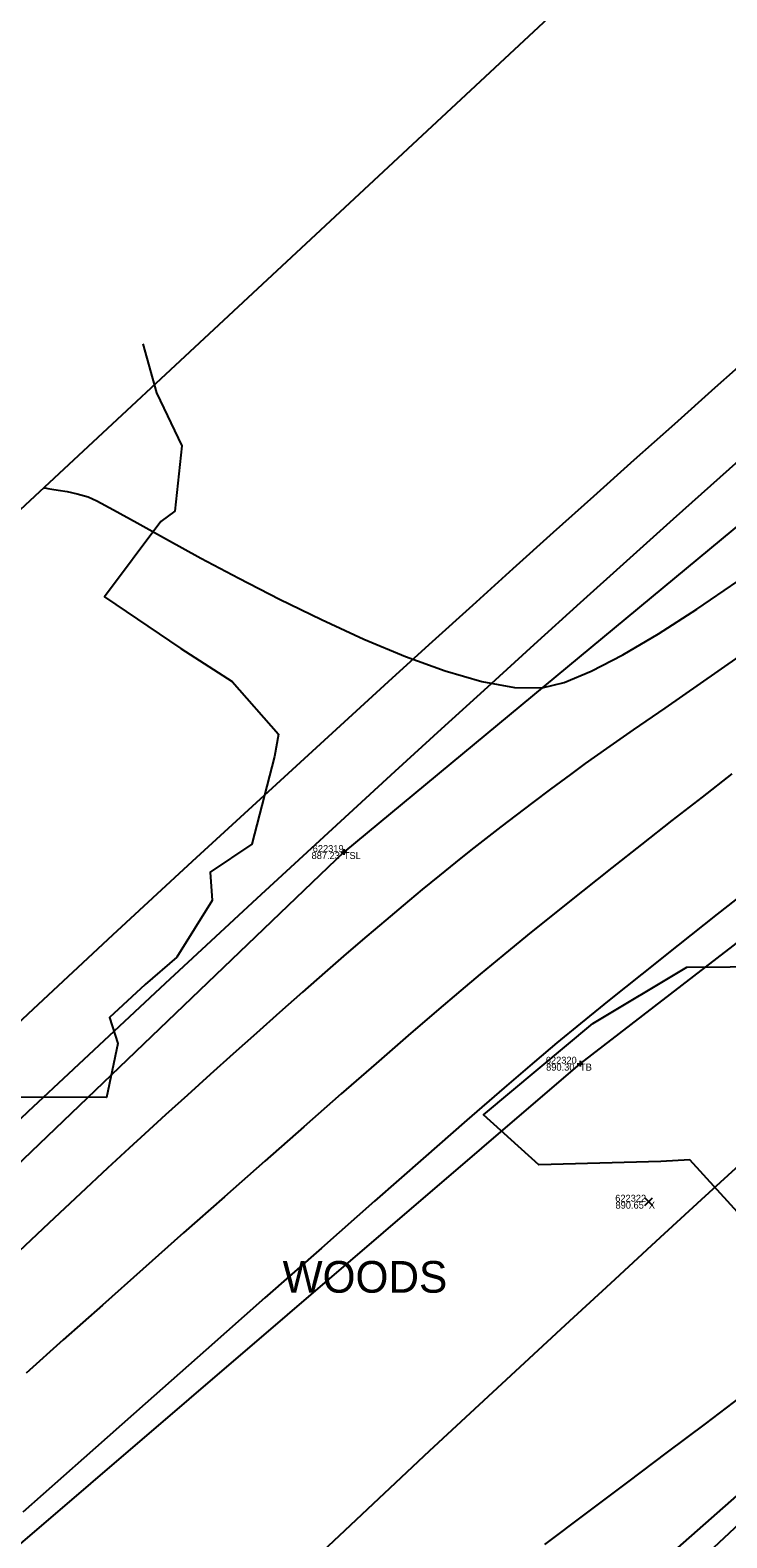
# Model space of a CAD drawing. Extents: x 1957117 to 1971063, y 701601 to 715861.
# Drawn here: x 1964816.1 to 1964851.3, y 708610.7 to 708686.8 of the extents above; entities that cross this region are included whole.
import ezdxf

# ---------------------------------------------------------------- set-up
doc = ezdxf.new("R2010")
doc.units = 0
for name, color, linetype in [('AP_X_Lights', 7, 'Continuous'), ('DT_X_Break_Line', 7, 'Continuous'), ('DT_X_Contour_Major', 7, 'Continuous'), ('DT_X_Contour_Minor', 7, 'Continuous'), ('DT_X_TIN_Hull', 7, 'Continuous'), ('GE_X_CL_20', 7, 'Continuous'), ('PV_P_Drive', 7, 'Continuous'), ('PV_P_Shoulder', 7, 'Continuous'), ('RS_Raster1', 7, 'Continuous'), ('RW_X_Esmt_RR', 7, 'Continuous'), ('RW_X_Fee_RW', 7, 'Continuous'), ('SC_Scratch1', 7, 'Continuous'), ('SC_Shading5', 7, 'Continuous'), ('VG_X_Text', 7, 'Continuous'), ('VG_X_Tree_Line_Rt', 7, 'Continuous')]:
    doc.layers.add(name, color=color, linetype=linetype)

msp = doc.modelspace()

# ---------------------------------------------------------------- linework, layer by layer
at = {"layer": 'AP_X_Lights'}
for p, q in [((1964847.206, 708627.451), (1964847.594, 708627.841)), ((1964847.206, 708627.841), (1964847.594, 708627.451))]:
    msp.add_line(p, q, dxfattribs=at)
at = {"layer": 'DT_X_Break_Line'}
for points in [[(1965027.084, 708795.395), (1964985.769, 708768.725), (1964951.036, 708742.62), (1964905.566, 708706.423), (1964871.901, 708678.374), (1964831.983, 708645.313), (1964782.922, 708598.307), (1964751.996, 708567.82), (1964719.389, 708526.502), (1964685.037, 708487.314), (1964653.423, 708447.943), (1964627.715, 708415.247), (1964594.051, 708377.643), (1964565.802, 708337.308), (1964534.904, 708296.781), (1964506.85, 708256.405), (1964478.704, 708214.875), (1964453.755, 708170.775)], [(1964459.419, 708166.066), (1964484.47, 708210.071), (1964517.163, 708248.532), (1964551.272, 708286.883), (1964576.637, 708328.512), (1964605.613, 708370.101), (1964635.976, 708409.606), (1964662.807, 708439.954), (1964694.29, 708479.765), (1964724.075, 708520.081), (1964753.89, 708554.285), (1964794.454, 708592.201), (1964843.924, 708634.62), (1964878.394, 708661.199), (1964893.281, 708673.503), (1964913.837, 708697.422), (1964957.262, 708730.313), (1964994.166, 708761.913), (1965030.611, 708787.347)], [(1965041.837, 708774.578), (1965010.271, 708750.665), (1964969.626, 708721.958), (1964924.341, 708685.464), (1964900.18, 708665.667), (1964887.175, 708651.723), (1964860.054, 708620.024), (1964813.093, 708578.67), (1964771.951, 708542.904), (1964742.265, 708507.977), (1964705.969, 708472.325), (1964672.96, 708431.648), (1964649.579, 708399.778), (1964617.533, 708362.045), (1964589.28, 708321.646), (1964558.497, 708282.029), (1964530.137, 708238.87), (1964501.633, 708199.836), (1964472.058, 708159.676)]]:
    msp.add_lwpolyline(points, dxfattribs=at)
at = {"layer": 'DT_X_Contour_Major'}
for points in [[(1964852.942, 708643.811), (1964850.86, 708642.173), (1964848.883, 708640.611), (1964847.047, 708639.152), (1964845.388, 708637.824), (1964843.944, 708636.655), (1964842.749, 708635.673), (1964841.623, 708634.721), (1964840.093, 708633.403), (1964838.204, 708631.761), (1964836.002, 708629.836), (1964833.535, 708627.67), (1964830.849, 708625.305), (1964827.99, 708622.783), (1964825.006, 708620.145), (1964821.942, 708617.432), (1964818.846, 708614.688), (1964815.763, 708611.953)], [(1964852.942, 708643.811), (1964850.86, 708642.173), (1964848.883, 708640.611), (1964847.047, 708639.152), (1964845.388, 708637.824), (1964843.944, 708636.655), (1964842.749, 708635.673), (1964841.623, 708634.721), (1964840.093, 708633.403), (1964838.204, 708631.761), (1964836.002, 708629.836), (1964833.535, 708627.67), (1964830.849, 708625.305), (1964827.99, 708622.783), (1964825.006, 708620.145), (1964821.942, 708617.432), (1964818.846, 708614.688), (1964815.763, 708611.953)], [(1964842.14, 708610.317), (1964844.253, 708611.907), (1964846.331, 708613.47), (1964848.344, 708614.983), (1964850.257, 708616.424), (1964852.039, 708617.769)], [(1964842.14, 708610.317), (1964844.253, 708611.907), (1964846.331, 708613.47), (1964848.344, 708614.983), (1964850.257, 708616.424), (1964852.039, 708617.769)]]:
    msp.add_lwpolyline(points, dxfattribs=at)
at = {"layer": 'DT_X_Contour_Minor'}
for points in [[(1964816.825, 708663.723), (1964816.886, 708663.711), (1964817.016, 708663.688), (1964817.231, 708663.655), (1964817.552, 708663.606), (1964818.005, 708663.53), (1964818.512, 708663.423), (1964819.069, 708663.271), (1964819.5, 708663.067), (1964820.34, 708662.61), (1964821.535, 708661.945), (1964823.028, 708661.117), (1964824.762, 708660.17), (1964826.683, 708659.148), (1964828.733, 708658.096), (1964830.856, 708657.058), (1964832.998, 708656.078), (1964835.101, 708655.202), (1964837.109, 708654.473), (1964838.967, 708653.936), (1964840.618, 708653.635), (1964842.007, 708653.615), (1964843.115, 708653.881), (1964844.487, 708654.447), (1964846.088, 708655.277), (1964847.881, 708656.335), (1964849.831, 708657.587), (1964851.901, 708658.998)], [(1964816.825, 708663.723), (1964816.886, 708663.711), (1964817.016, 708663.688), (1964817.231, 708663.655), (1964817.552, 708663.606), (1964818.005, 708663.53), (1964818.512, 708663.423), (1964819.069, 708663.271), (1964819.5, 708663.067), (1964820.34, 708662.61), (1964821.535, 708661.945), (1964823.028, 708661.117), (1964824.762, 708660.17), (1964826.683, 708659.148), (1964828.733, 708658.096), (1964830.856, 708657.058), (1964832.998, 708656.078), (1964835.101, 708655.202), (1964837.109, 708654.473), (1964838.967, 708653.936), (1964840.618, 708653.635), (1964842.007, 708653.615), (1964843.115, 708653.881), (1964844.487, 708654.447), (1964846.088, 708655.277), (1964847.881, 708656.335), (1964849.831, 708657.587), (1964851.901, 708658.998)], [(1964851.954, 708655.195), (1964849.995, 708653.838), (1964848.201, 708652.593), (1964846.61, 708651.486), (1964845.26, 708650.54), (1964844.189, 708649.781), (1964843.434, 708649.233), (1964842.438, 708648.489), (1964841.534, 708647.812), (1964840.7, 708647.183), (1964839.915, 708646.583), (1964839.157, 708645.996), (1964838.403, 708645.403), (1964837.631, 708644.787), (1964836.82, 708644.13), (1964835.947, 708643.414), (1964834.99, 708642.621), (1964834.106, 708641.879), (1964833.142, 708641.057), (1964832.11, 708640.167), (1964831.023, 708639.22), (1964829.894, 708638.23), (1964828.737, 708637.208), (1964827.564, 708636.165), (1964826.388, 708635.115), (1964825.223, 708634.068), (1964824.081, 708633.037), (1964822.975, 708632.034), (1964821.919, 708631.07), (1964821.137, 708630.349), (1964820.047, 708629.336), (1964818.68, 708628.06), (1964817.072, 708626.554), (1964815.256, 708624.85)], [(1964851.954, 708655.195), (1964849.995, 708653.838), (1964848.201, 708652.593), (1964846.61, 708651.486), (1964845.26, 708650.54), (1964844.189, 708649.781), (1964843.434, 708649.233), (1964842.438, 708648.489), (1964841.534, 708647.812), (1964840.7, 708647.183), (1964839.915, 708646.583), (1964839.157, 708645.996), (1964838.403, 708645.403), (1964837.631, 708644.787), (1964836.82, 708644.13), (1964835.947, 708643.414), (1964834.99, 708642.621), (1964834.106, 708641.879), (1964833.142, 708641.057), (1964832.11, 708640.167), (1964831.023, 708639.22), (1964829.894, 708638.23), (1964828.737, 708637.208), (1964827.564, 708636.165), (1964826.388, 708635.115), (1964825.223, 708634.068), (1964824.081, 708633.037), (1964822.975, 708632.034), (1964821.919, 708631.07), (1964821.137, 708630.349), (1964820.047, 708629.336), (1964818.68, 708628.06), (1964817.072, 708626.554), (1964815.256, 708624.85)], [(1964851.598, 708649.26), (1964850.09, 708648.092), (1964848.562, 708646.902), (1964847.033, 708645.704), (1964845.522, 708644.513), (1964844.046, 708643.343), (1964842.625, 708642.207), (1964841.276, 708641.12), (1964840.018, 708640.095), (1964838.869, 708639.147), (1964837.891, 708638.323), (1964836.671, 708637.279), (1964835.239, 708636.04), (1964833.624, 708634.636), (1964831.858, 708633.092), (1964829.971, 708631.435), (1964827.994, 708629.694), (1964825.956, 708627.895), (1964823.887, 708626.065), (1964821.82, 708624.231), (1964819.782, 708622.421), (1964817.806, 708620.662), (1964815.922, 708618.98)], [(1964851.598, 708649.26), (1964850.09, 708648.092), (1964848.562, 708646.902), (1964847.033, 708645.704), (1964845.522, 708644.513), (1964844.046, 708643.343), (1964842.625, 708642.207), (1964841.276, 708641.12), (1964840.018, 708640.095), (1964838.869, 708639.147), (1964837.891, 708638.323), (1964836.671, 708637.279), (1964835.239, 708636.04), (1964833.624, 708634.636), (1964831.858, 708633.092), (1964829.971, 708631.435), (1964827.994, 708629.694), (1964825.956, 708627.895), (1964823.887, 708626.065), (1964821.82, 708624.231), (1964819.782, 708622.421), (1964817.806, 708620.662), (1964815.922, 708618.98)]]:
    msp.add_lwpolyline(points, dxfattribs=at)
at = {"layer": 'DT_X_TIN_Hull'}
msp.add_lwpolyline([(1965229.433, 708962.489), (1965134.592, 708906.013), (1965052.016, 708851.054), (1965014.475, 708817.576), (1964976.735, 708786.46), (1964887.737, 708725.236), (1964864.332, 708707.968), (1964815.132, 708662.146), (1964740.088, 708569.631), (1964688.369, 708544.978), (1964659.827, 708507.43), (1964628.565, 708467.346), (1964565.251, 708398.915), (1964542.619, 708352.932), (1964514.455, 708311.914), (1964482.812, 708271.341), (1964453.052, 708232.416), (1964424.104, 708190.997), (1964395.101, 708149.619)], dxfattribs=at)
at = {"layer": 'GE_X_CL_20'}
msp.add_arc((1966139.697, 707219.062), 1909.859, 120.84471, 144.852303, dxfattribs=at)
at = {"layer": 'PV_P_Drive'}
for p, q in [((1964831.983, 708645.459), (1964831.983, 708645.167)), ((1964831.837, 708645.313), (1964832.129, 708645.313)), ((1964831.983, 708645.313), (1964831.983, 708645.313)), ((1964843.924, 708634.766), (1964843.924, 708634.474)), ((1964843.778, 708634.62), (1964844.07, 708634.62)), ((1964843.924, 708634.62), (1964843.924, 708634.62))]:
    msp.add_line(p, q, dxfattribs=at)
at = {"layer": 'RW_X_Esmt_RR'}
for centre, radius, start, end in [((1966120.586, 707244.515), 1904.605, 120.74585, 145.147416), ((1966139.697, 707219.062), 1879.859, 120.84471, 144.852303), ((1966139.697, 707219.062), 1939.859, 124.097571, 144.852303)]:
    msp.add_arc(centre, radius, start, end, dxfattribs=at)
at = {"layer": 'RW_X_Fee_RW'}
msp.add_lwpolyline([(1963881.046, 707276.431), (1964172.578, 707701.964), (1964668.324, 708419.582), (1964735.207, 708501.875), (1964966.496, 708718.802), (1965107.468, 708816.338), (1965585.552, 709094.216), (1966091.861, 709326.705), (1966247.281, 709386.816), (1966633.174, 709551.737), (1966943.202, 709670.565), (1967172.032, 709812.662), (1967935.697, 710373.174), (1968346.714, 710683.963), (1968484.345, 710796.182), (1968743.632, 711067.038), (1968903.937, 711275.819), (1969041.222, 711501.316), (1969638.166, 712572.015), (1970019.077, 713196.718)], dxfattribs=at)
at = {"layer": 'SC_Shading5'}
for points in [[(1963589.678, 706586.994), (1963626.625, 706689.548), (1963651.76, 706746.832), (1963668.09, 706778.596), (1963682.768, 706805.402), (1963734.424, 706911.594), (1963826.849, 707116.717), (1963877.258, 707215.645), (1963964.981, 707354.472), (1964070.526, 707509.355), (1964132.574, 707601.994), (1964163.9, 707642.169), (1964191.2, 707685.167), (1964278.98, 707807.131), (1964326.11, 707874.364), (1964396.427, 707968.962), (1964508.519, 708133.679), (1964655.588, 708336.552), (1964745.319, 708429.172), (1964840.327, 708522.317), (1964988.178, 708660.245), (1965089.796, 708739.041), (1965251.743, 708835.216), (1965415.807, 708922.048), (1965866.2, 709149.38), (1966173.543, 709294.131), (1966283.627, 709338.196), (1966534.003, 709419.214), (1966689.084, 709471.266), (1967008.468, 709641.817), (1967166.677, 709750.124), (1967422.113, 709931.083), (1967818.707, 710198.831), (1968187.021, 710459.852), (1968360.589, 710592.493), (1968496.543, 710707.847), (1968606.427, 710809.378), (1968733.391, 710937.091), (1968807.28, 711025.4), (1968843.008, 711077.094), (1968863.233, 711106.099), (1968909.747, 711171.311), (1968974.133, 711279.559), (1969130.932, 711546.915), (1969247.433, 711744.686), (1969402.714, 712016.424), (1969505.287, 712191.789), (1969666.311, 712460.805), (1969771.586, 712639.896), (1969880.058, 712820.917), (1969964.994, 712955.706), (1969990.005, 713000.084), (1970030.065, 713068.479)], [(1963609.915, 706579.703), (1963646.615, 706681.572), (1963671.193, 706737.585), (1963687.092, 706768.511), (1963701.884, 706795.526), (1963753.906, 706902.469), (1963846.249, 707107.41), (1963895.973, 707204.994), (1963982.966, 707342.667), (1964088.35, 707497.312), (1964150.015, 707589.379), (1964181.502, 707629.761), (1964209.024, 707673.109), (1964296.517, 707794.674), (1964343.552, 707861.772), (1964413.958, 707956.489), (1964526.123, 708121.313), (1964672.104, 708322.686), (1964760.576, 708414.006), (1964855.195, 708506.77), (1965002.134, 708643.847), (1965101.925, 708721.226), (1965262.272, 708816.451), (1965425.685, 708902.939), (1965875.63, 709130.044), (1966182.13, 709274.398), (1966290.944, 709317.954), (1966540.737, 709398.785), (1966697.632, 709451.445), (1967019.644, 709623.399), (1967178.971, 709732.471), (1967434.35, 709913.39), (1967830.945, 710181.14), (1968199.774, 710442.525), (1968374.086, 710575.735), (1968510.806, 710691.739), (1968621.36, 710793.889), (1968749.296, 710922.58), (1968824.413, 711012.355), (1968860.678, 711064.827), (1968880.812, 711093.701), (1968927.778, 711159.547), (1968992.655, 711268.62), (1969149.476, 711536.015), (1969266.039, 711733.891), (1969421.336, 712005.657), (1969523.8, 712180.835), (1969684.812, 712449.831), (1969790.084, 712628.917), (1969898.385, 712809.653), (1969983.474, 712944.685), (1970008.657, 712989.367), (1970048.626, 713057.607)]]:
    msp.add_spline(points, degree=3, dxfattribs=at)
at = {"layer": 'VG_X_Tree_Line_Rt'}
for points in [[(1964821.832, 708670.997), (1964822.512, 708668.516), (1964823.793, 708665.839), (1964823.443, 708662.541), (1964822.733, 708662.017), (1964819.886, 708658.217), (1964819.886, 708658.217), (1964823.749, 708655.603), (1964826.348, 708653.928), (1964828.685, 708651.265), (1964828.487, 708650.142), (1964827.343, 708645.714), (1964825.235, 708644.306), (1964825.325, 708642.859), (1964823.54, 708639.998), (1964821.936, 708638.628), (1964820.139, 708636.96), (1964820.569, 708635.643), (1964819.986, 708632.915), (1964813.418, 708632.927)], [(1964852.929, 708625.98), (1964849.471, 708629.759), (1964848.013, 708629.682), (1964841.839, 708629.505), (1964839.049, 708632.036), (1964844.576, 708636.656), (1964849.319, 708639.504), (1964855.915, 708639.544)]]:
    msp.add_lwpolyline(points, dxfattribs=at)

# ---------------------------------------------------------------- texts
at = {"layer": 'PV_P_Shoulder'}
for s, p in [('887.23', (1964830.354, 708644.963)), ('890.30', (1964842.21, 708634.27)), ('890.65', (1964845.716, 708627.296))]:
    msp.add_text(s, height=0.35, dxfattribs=at).set_placement(p)
at = {"layer": 'RS_Raster1'}
for s, p in [('622319', (1964830.412, 708645.313)), ('622320', (1964842.193, 708634.62)), ('622322', (1964845.702, 708627.646))]:
    msp.add_text(s, height=0.35, dxfattribs=at).set_placement(p)
at = {"layer": 'SC_Scratch1'}
for s, p in [('TSL', (1964831.983, 708644.963)), ('TB', (1964843.924, 708634.27)), ('X', (1964847.4, 708627.296))]:
    msp.add_text(s, height=0.35, dxfattribs=at).set_placement(p)
at = {"layer": 'VG_X_Text'}
msp.add_text('WOODS', height=1.6, dxfattribs=at).set_placement((1964828.892, 708623.048))

doc.saveas('drawing.dxf')
